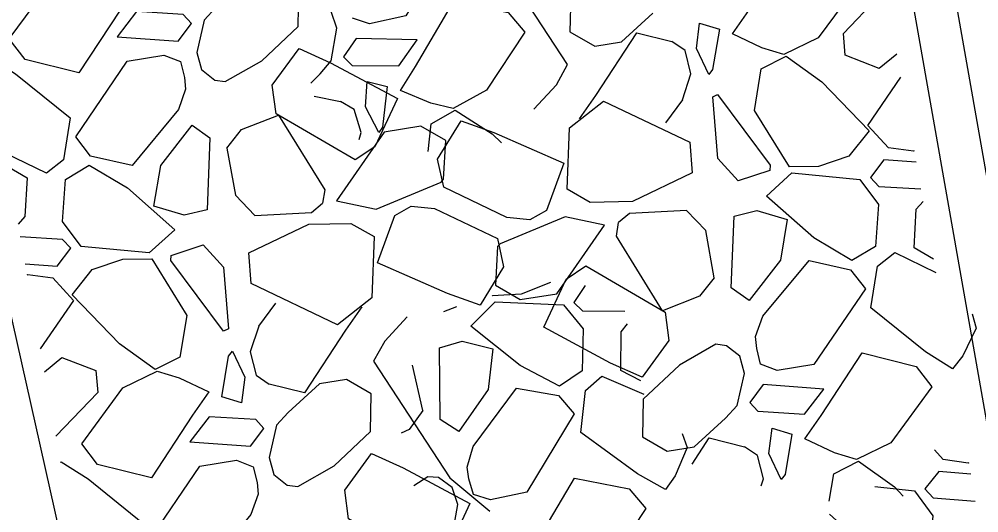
# Model space of a CAD drawing. Extents: x 3040896 to 3051146, y 687568 to 732976.
# Drawn here: x 3043960.35 to 3043985.05, y 722015.08 to 722027.78 of the extents above; entities that cross this region are included whole.
import ezdxf

# ---------------------------------------------------------------- set-up
doc = ezdxf.new("R2010")
doc.units = 0
for name, color, linetype in [('Default', 7, 'Continuous'), ('Exist Horizontal Alignment', 7, 'Continuous'), ('Exist Other Culture Area Outline', 7, 'Continuous'), ('Exist Right of Way Line', 7, 'Continuous'), ('Exist Structure Major Bridge WW', 7, 'Continuous'), ('Exist Structure Major Bridge WW Text', 7, 'Continuous')]:
    doc.layers.add(name, color=color, linetype=linetype)

msp = doc.modelspace()

# ---------------------------------------------------------------- linework, layer by layer
at = {"layer": 'Default'}
for p, q in [((3043981.566, 722027.417), (3043982.642, 722028.543)), ((3043965.411, 722028.081), (3043965.111, 722027.755)), ((3043968.529, 722027.55), (3043968.386, 722027.983)), ((3043975.856, 722027.196), (3043976.664, 722027.935)), ((3043964.441, 722027.216), (3043964.788, 722027.672)), ((3043965.111, 722027.755), (3043964.921, 722026.925)), ((3043977.785, 722027.026), (3043977.863, 722027.681)), ((3043977.863, 722027.681), (3043978.375, 722027.528)), ((3043968.381, 722026.712), (3043968.529, 722027.55)), ((3043979.468, 722027.042), (3043978.707, 722027.402)), ((3043962.876, 722027.33), (3043964.441, 722027.216)), ((3043969.024, 722027.284), (3043968.7, 722026.811)), ((3043970.592, 722027.249), (3043969.024, 722027.284)), ((3043977.491, 722026.974), (3043977.153, 722027.203)), ((3043980.919, 722027.301), (3043980.036, 722026.87)), ((3043964.921, 722026.925), (3043965.042, 722026.486)), ((3043977.64, 722026.373), (3043977.491, 722026.974)), ((3043978.1, 722026.356), (3043977.785, 722027.026)), ((3043980.036, 722026.87), (3043979.468, 722027.042)), ((3043964.507, 722026.689), (3043964.608, 722026.282)), ((3043965.655, 722026.178), (3043966.596, 722026.712)), ((3043968.098, 722026.371), (3043968.381, 722026.712)), ((3043965.042, 722026.486), (3043965.387, 722026.213)), ((3043967.862, 722026.132), (3043968.098, 722026.371)), ((3043977.42, 722025.709), (3043977.64, 722026.373)), ((3043964.608, 722026.282), (3043964.634, 722025.98)), ((3043965.387, 722026.213), (3043965.655, 722026.178)), ((3043969.263, 722025.521), (3043969.308, 722026.178)), ((3043969.308, 722026.178), (3043969.827, 722026.052)), ((3043970.944, 722025.621), (3043970.166, 722025.943)), ((3043972.38, 722025.954), (3043971.519, 722025.478)), ((3043968.972, 722025.453), (3043968.624, 722025.665)), ((3043971.519, 722025.478), (3043970.944, 722025.621)), ((3043977.42, 722025.709), (3043976.983, 722025.114)), ((3043978.333, 722024.194), (3043978.203, 722025.781)), ((3043969.152, 722024.861), (3043968.972, 722025.453)), ((3043969.612, 722024.867), (3043969.263, 722025.521)), ((3043964.8, 722025.052), (3043965.263, 722024.725)), ((3043965.263, 722024.725), (3043965.189, 722022.876)), ((3043969.103, 722024.682), (3043969.152, 722024.861)), ((3043965.7, 722024.462), (3043965.918, 722023.248)), ((3043977.616, 722024.616), (3043977.677, 722023.826)), ((3043983.365, 722024.382), (3043982.723, 722024.47)), ((3043983.384, 722024.392), (3043983.365, 722024.382)), ((3043978.855, 722023.618), (3043978.333, 722024.194)), ((3043981.709, 722024.255), (3043980.924, 722023.988)), ((3043960.057, 722023.986), (3043960.557, 722023.697)), ((3043979.673, 722023.89), (3043978.855, 722023.618)), ((3043980.924, 722023.988), (3043980.176, 722023.981)), ((3043977.677, 722023.826), (3043976.134, 722023.089)), ((3043979.584, 722023.228), (3043980.241, 722023.824)), ((3043980.241, 722023.824), (3043981.99, 722023.659)), ((3043969.536, 722022.894), (3043971.209, 722023.587)), ((3043966.415, 722022.73), (3043965.918, 722023.248)), ((3043967.877, 722022.806), (3043968.162, 722023.042)), ((3043968.522, 722023.107), (3043969.536, 722022.894)), ((3043970.021, 722022.728), (3043970.443, 722022.972)), ((3043970.443, 722022.972), (3043971.042, 722022.911)), ((3043976.134, 722023.089), (3043975.049, 722023.063)), ((3043966.415, 722022.73), (3043967.877, 722022.806)), ((3043974.404, 722022.696), (3043972.731, 722022.002)), ((3043973.497, 722022.617), (3043972.899, 722022.679)), ((3043973.92, 722022.861), (3043973.497, 722022.617)), ((3043975.418, 722022.483), (3043974.404, 722022.696)), ((3043976.063, 722022.783), (3043975.779, 722022.547)), ((3043977.525, 722022.86), (3043976.063, 722022.783)), ((3043977.525, 722022.86), (3043978.023, 722022.341)), ((3043978.677, 722020.865), (3043978.751, 722022.713)), ((3043966.263, 722021.764), (3043967.806, 722022.501)), ((3043967.806, 722022.501), (3043968.891, 722022.526)), ((3043964.357, 722022.362), (3043963.699, 722021.766)), ((3043978.24, 722021.127), (3043978.023, 722022.341)), ((3043963.699, 722021.766), (3043961.95, 722021.931)), ((3043964.268, 722021.699), (3043965.086, 722021.972)), ((3043965.086, 722021.972), (3043965.607, 722021.396)), ((3043966.324, 722020.974), (3043966.263, 722021.764)), ((3043983.883, 722021.604), (3043983.383, 722021.893)), ((3043962.231, 722021.335), (3043963.017, 722021.602)), ((3043963.017, 722021.602), (3043963.764, 722021.609)), ((3043960.556, 722021.198), (3043960.575, 722021.207)), ((3043960.575, 722021.207), (3043961.217, 722021.12)), ((3043965.607, 722021.396), (3043965.738, 722019.809)), ((3043974.026, 722021.004), (3043973.276, 722020.706)), ((3043973.276, 722020.706), (3043972.53, 722020.661)), ((3043979.141, 722020.537), (3043978.677, 722020.865)), ((3043966.52, 722019.881), (3043966.957, 722020.475)), ((3043971.976, 722019.879), (3043972.603, 722020.507)), ((3043972.603, 722020.507), (3043974.358, 722020.431)), ((3043971.608, 722020.38), (3043971.273, 722020.249)), ((3043966.52, 722019.881), (3043966.3, 722019.217)), ((3043979.333, 722019.307), (3043979.307, 722019.61)), ((3043965.841, 722019.234), (3043966.156, 722018.563)), ((3043966.3, 722019.217), (3043966.45, 722018.616)), ((3043971.191, 722017.473), (3043971.171, 722019.323)), ((3043978.286, 722019.412), (3043977.344, 722018.878)), ((3043978.553, 722019.376), (3043978.286, 722019.412)), ((3043978.899, 722019.104), (3043978.553, 722019.376)), ((3043979.433, 722018.901), (3043979.333, 722019.307)), ((3043979.019, 722018.665), (3043978.899, 722019.104)), ((3043984.643, 722019.117), (3043984.374, 722018.778)), ((3043963.021, 722018.288), (3043963.905, 722018.72)), ((3043963.905, 722018.72), (3043964.472, 722018.548)), ((3043970.74, 722017.713), (3043970.471, 722018.878)), ((3043976.352, 722018.475), (3043975.838, 722018.738)), ((3043964.472, 722018.548), (3043965.233, 722018.188)), ((3043966.156, 722018.563), (3043966.078, 722017.909)), ((3043966.45, 722018.616), (3043966.787, 722018.387)), ((3043978.829, 722017.835), (3043979.019, 722018.665)), ((3043968.084, 722018.394), (3043967.276, 722017.655)), ((3043979.5, 722018.374), (3043979.153, 722017.918)), ((3043981.064, 722018.26), (3043979.5, 722018.374)), ((3043962.374, 722018.173), (3043961.298, 722017.047)), ((3043966.078, 722017.909), (3043965.566, 722018.061)), ((3043978.529, 722017.509), (3043978.829, 722017.835)), ((3043967.276, 722017.655), (3043966.976, 722017.329)), ((3043971.67, 722017.17), (3043971.191, 722017.473)), ((3043977.721, 722016.77), (3043978.529, 722017.509)), ((3043966.306, 722016.79), (3043966.653, 722017.246)), ((3043966.976, 722017.329), (3043966.786, 722016.499)), ((3043979.65, 722016.601), (3043979.728, 722017.255)), ((3043979.728, 722017.255), (3043980.24, 722017.102)), ((3043981.333, 722016.616), (3043980.572, 722016.976)), ((3043964.741, 722016.904), (3043966.306, 722016.79)), ((3043979.356, 722016.548), (3043979.018, 722016.777)), ((3043982.784, 722016.876), (3043981.901, 722016.444)), ((3043966.786, 722016.499), (3043966.907, 722016.06)), ((3043979.505, 722015.947), (3043979.356, 722016.548)), ((3043979.965, 722015.93), (3043979.65, 722016.601)), ((3043981.901, 722016.444), (3043981.333, 722016.616)), ((3043961.419, 722016.371), (3043961.431, 722016.386)), ((3043966.372, 722016.263), (3043966.473, 722015.857)), ((3043967.52, 722015.752), (3043968.461, 722016.286)), ((3043971.924, 722015.951), (3043971.882, 722016.252)), ((3043984.777, 722016.349), (3043984.136, 722016.446)), ((3043984.796, 722016.359), (3043984.777, 722016.349)), ((3043966.907, 722016.06), (3043967.252, 722015.788)), ((3043970.873, 722016.002), (3043970.512, 722015.773)), ((3043971.142, 722015.98), (3043970.873, 722016.002)), ((3043971.5, 722015.726), (3043971.142, 722015.98)), ((3043977.237, 722016.03), (3043976.985, 722015.677)), ((3043966.473, 722015.857), (3043966.499, 722015.554)), ((3043967.252, 722015.788), (3043967.52, 722015.752)), ((3043972.045, 722015.55), (3043971.924, 722015.951)), ((3043979.447, 722015.771), (3043979.505, 722015.947)), ((3043982.37, 722015.756), (3043983.392, 722015.645)), ((3043971.643, 722015.293), (3043971.5, 722015.726)), ((3043971.495, 722014.454), (3043971.643, 722015.293))]:
    msp.add_line(p, q, dxfattribs=at)
for points in [[(3043968.768, 722028.509), (3043968.923, 722029.043), (3043970.04, 722030.538), (3043971.122, 722030.352), (3043971.526, 722029.881), (3043970.302, 722027.865), (3043969.367, 722027.664), (3043968.931, 722027.807)], [(3043973.598, 722025.469), (3043974.177, 722026.095), (3043974.468, 722026.615), (3043972.506, 722029.612), (3043971.471, 722030.473)], [(3043978.707, 722027.402), (3043979.128, 722028.003), (3043980.184, 722029.615), (3043981.573, 722029.269), (3043981.98, 722028.743), (3043980.919, 722027.301)], [(3043975.479, 722029.304), (3043974.546, 722028.423), (3043974.528, 722027.453)], [(3043963.368, 722028.613), (3043962.947, 722028.012), (3043961.891, 722026.4), (3043960.502, 722026.747), (3043960.096, 722027.273), (3043961.156, 722028.714)], [(3043966.596, 722026.712), (3043967.53, 722027.592), (3043967.548, 722028.562)], [(3043970.166, 722025.943), (3043970.555, 722026.564), (3043971.528, 722028.228), (3043972.933, 722027.952), (3043973.366, 722027.447), (3043972.38, 722025.954)], [(3043964.788, 722027.672), (3043964.576, 722027.902), (3043963.375, 722027.975), (3043962.876, 722027.33)], [(3043974.528, 722027.453), (3043975.168, 722027.084), (3043975.856, 722027.196)], [(3043974.771, 722025.215), (3043975.192, 722025.816), (3043976.248, 722027.429), (3043977.153, 722027.203)], [(3043978.375, 722027.528), (3043978.199, 722026.484), (3043978.1, 722026.356)], [(3043982.938, 722026.885), (3043982.488, 722026.512), (3043981.613, 722026.853), (3043981.566, 722027.417)], [(3043968.7, 722026.811), (3043968.923, 722026.592), (3043970.126, 722026.58), (3043970.592, 722027.249)], [(3043964.634, 722025.98), (3043964.452, 722025.454), (3043963.261, 722024.017), (3043962.19, 722024.258), (3043961.81, 722024.749), (3043963.135, 722026.701), (3043964.079, 722026.854), (3043964.507, 722026.689)], [(3043967.556, 722027.024), (3043968.367, 722026.662), (3043970.085, 722025.737), (3043969.507, 722024.499), (3043969.002, 722024.16), (3043966.962, 722025.349), (3043966.866, 722026.083), (3043967.556, 722027.024)], [(3043959.566, 722026.812), (3043960.26, 722026.372), (3043961.668, 722025.239), (3043961.494, 722024.164), (3043961.055, 722023.817), (3043959.995, 722024.332)], [(3043980.176, 722023.981), (3043979.277, 722025.433), (3043979.451, 722026.507), (3043980.088, 722026.828)], [(3043980.088, 722026.828), (3043981.011, 722026.168), (3043982.224, 722024.905), (3043981.709, 722024.255)], [(3043982.723, 722024.47), (3043982.192, 722025.048), (3043983.044, 722026.293)], [(3043969.827, 722026.052), (3043969.705, 722025), (3043969.612, 722024.867)], [(3043967.944, 722025.798), (3043968.624, 722025.665)], [(3043975.049, 722023.063), (3043974.452, 722023.404), (3043974.515, 722024.982), (3043975.392, 722025.674), (3043977.616, 722024.616)], [(3043978.203, 722025.781), (3043978.326, 722025.84), (3043979.682, 722024.021), (3043979.673, 722023.89)], [(3043970.876, 722024.379), (3043970.953, 722025.086), (3043971.574, 722025.439)], [(3043971.574, 722025.439), (3043972.529, 722024.827), (3043972.769, 722024.601)], [(3043965.7, 722024.462), (3043966.078, 722024.94), (3043967.03, 722025.312), (3043968.218, 722023.393), (3043968.162, 722023.042)], [(3043972.899, 722022.679), (3043971.28, 722023.456), (3043971.12, 722024.179), (3043971.725, 722025.166), (3043972.567, 722024.867), (3043974.366, 722024.076), (3043973.92, 722022.861)], [(3043963.82, 722022.969), (3043963.995, 722024.013), (3043964.8, 722025.052)], [(3043971.209, 722023.587), (3043971.276, 722023.661), (3043971.333, 722024.657), (3043970.693, 722025.027), (3043969.749, 722024.874), (3043968.522, 722023.107)], [(3043983.436, 722024.103), (3043982.609, 722024.163), (3043982.262, 722023.707), (3043982.473, 722023.477), (3043983.56, 722023.411)], [(3043961.95, 722021.931), (3043961.47, 722022.575), (3043961.548, 722023.656), (3043962.157, 722024.023), (3043963.137, 722023.436), (3043964.357, 722022.362)], [(3043960.557, 722023.697), (3043960.501, 722022.701), (3043960.322, 722022.504)], [(3043981.99, 722023.659), (3043982.47, 722023.015), (3043982.392, 722021.934), (3043981.783, 722021.567), (3043980.803, 722022.154), (3043979.584, 722023.228)], [(3043965.189, 722022.876), (3043964.601, 722022.735), (3043963.82, 722022.969)], [(3043971.042, 722022.911), (3043972.661, 722022.134), (3043972.821, 722021.41), (3043972.215, 722020.423), (3043971.373, 722020.722), (3043969.575, 722021.513), (3043970.021, 722022.728)], [(3043983.383, 722021.893), (3043983.439, 722022.889), (3043983.618, 722023.085)], [(3043978.751, 722022.713), (3043979.339, 722022.854), (3043980.121, 722022.621)], [(3043968.891, 722022.526), (3043969.489, 722022.186), (3043969.426, 722020.607), (3043968.548, 722019.916), (3043966.324, 722020.974)], [(3043972.731, 722022.002), (3043972.664, 722021.929), (3043972.608, 722020.933), (3043973.248, 722020.563), (3043974.192, 722020.716), (3043975.418, 722022.483)], [(3043978.24, 722021.127), (3043977.862, 722020.65), (3043976.91, 722020.278), (3043975.722, 722022.197), (3043975.779, 722022.547)], [(3043980.121, 722022.621), (3043979.946, 722021.577), (3043979.141, 722020.537)], [(3043960.504, 722021.487), (3043961.332, 722021.426), (3043961.679, 722021.883), (3043961.467, 722022.113), (3043960.381, 722022.178)], [(3043965.738, 722019.809), (3043965.614, 722019.75), (3043964.258, 722021.569), (3043964.268, 722021.699)], [(3043984.374, 722018.778), (3043983.68, 722019.218), (3043982.273, 722020.351), (3043982.446, 722021.425), (3043982.886, 722021.773), (3043983.945, 722021.258)], [(3043963.764, 722021.609), (3043964.663, 722020.157), (3043964.49, 722019.083), (3043963.852, 722018.762)], [(3043976.385, 722018.566), (3043975.574, 722018.927), (3043973.856, 722019.852), (3043974.433, 722021.091), (3043974.939, 722021.43), (3043976.979, 722020.241), (3043977.074, 722019.507), (3043976.385, 722018.566)], [(3043979.307, 722019.61), (3043979.488, 722020.136), (3043980.68, 722021.573), (3043981.751, 722021.332), (3043982.13, 722020.841), (3043980.806, 722018.889), (3043979.862, 722018.736), (3043979.433, 722018.901)], [(3043963.852, 722018.762), (3043962.93, 722019.421), (3043961.717, 722020.685), (3043962.231, 722021.335)], [(3043961.217, 722021.12), (3043961.748, 722020.542), (3043960.896, 722019.297)], [(3043974.922, 722020.925), (3043974.626, 722020.493), (3043974.849, 722020.274), (3043975.938, 722020.264)], [(3043974.358, 722020.431), (3043974.87, 722019.812), (3043974.846, 722018.729), (3043974.257, 722018.332), (3043973.248, 722018.868), (3043971.976, 722019.879)], [(3043972.53, 722020.661), (3043972.525, 722020.668)], [(3043969.169, 722020.375), (3043968.748, 722019.773), (3043967.693, 722018.161), (3043966.787, 722018.387)], [(3043984.878, 722020.197), (3043984.982, 722019.824), (3043984.643, 722019.117)], [(3043970.342, 722020.12), (3043969.763, 722019.494), (3043969.473, 722018.975), (3043971.435, 722015.978), (3043972.469, 722015.117)], [(3043975.838, 722018.738), (3043975.844, 722019.736), (3043976.012, 722019.941)], [(3043971.171, 722019.323), (3043971.751, 722019.494), (3043972.543, 722019.3)], [(3043965.566, 722018.061), (3043965.741, 722019.106), (3043965.841, 722019.234)], [(3043972.543, 722019.3), (3043972.421, 722018.249), (3043971.67, 722017.17)], [(3043980.572, 722016.976), (3043980.993, 722017.577), (3043982.049, 722019.19), (3043983.438, 722018.843), (3043983.845, 722018.317), (3043982.784, 722016.876)], [(3043961.002, 722018.705), (3043961.452, 722019.077), (3043962.328, 722018.736), (3043962.374, 722018.173)], [(3043977.344, 722018.878), (3043976.411, 722017.998), (3043976.393, 722017.028)], [(3043969.413, 722018.136), (3043968.773, 722018.506), (3043968.084, 722018.394)], [(3043976.985, 722015.677), (3043976.27, 722016.081), (3043974.807, 722017.142), (3043974.926, 722018.224), (3043975.347, 722018.593), (3043976.431, 722018.133)], [(3043965.233, 722018.188), (3043964.812, 722017.586), (3043963.756, 722015.974), (3043962.367, 722016.321), (3043961.961, 722016.847), (3043963.021, 722018.288)], [(3043971.882, 722016.252), (3043972.037, 722016.786), (3043973.154, 722018.281), (3043974.236, 722018.095), (3043974.64, 722017.624), (3043973.416, 722015.608), (3043972.481, 722015.407), (3043972.045, 722015.55)], [(3043979.153, 722017.918), (3043979.364, 722017.688), (3043980.565, 722017.615), (3043981.064, 722018.26)], [(3043968.461, 722016.286), (3043969.395, 722017.166), (3043969.413, 722018.136)], [(3043970.74, 722017.713), (3043970.387, 722017.217), (3043970.181, 722017.124)], [(3043966.653, 722017.246), (3043966.441, 722017.476), (3043965.24, 722017.549), (3043964.741, 722016.904)], [(3043976.393, 722017.028), (3043977.033, 722016.658), (3043977.721, 722016.77)], [(3043977.417, 722017.12), (3043977.54, 722016.753), (3043977.237, 722016.03)], [(3043977.671, 722016.327), (3043978.113, 722017.003), (3043979.018, 722016.777)], [(3043980.24, 722017.102), (3043980.064, 722016.058), (3043979.965, 722015.93)], [(3043969.421, 722016.598), (3043970.232, 722016.236), (3043971.95, 722015.312), (3043971.372, 722014.073), (3043970.867, 722013.734), (3043968.827, 722014.923), (3043968.731, 722015.657), (3043969.421, 722016.598)], [(3043984.136, 722016.446), (3043983.91, 722016.699)], [(3043961.431, 722016.386), (3043962.126, 722015.946), (3043963.533, 722014.813), (3043963.359, 722013.739), (3043962.92, 722013.391), (3043961.86, 722013.906)], [(3043966.499, 722015.554), (3043966.317, 722015.028), (3043965.126, 722013.591), (3043964.055, 722013.832), (3043963.675, 722014.323), (3043965, 722016.275), (3043965.944, 722016.428), (3043966.372, 722016.263)], [(3043981.202, 722015.379), (3043981.316, 722016.081), (3043981.953, 722016.402)], [(3043981.953, 722016.402), (3043982.876, 722015.742), (3043983.104, 722015.505)], [(3043984.844, 722016.069), (3043984.017, 722016.141), (3043983.664, 722015.69), (3043983.872, 722015.457), (3043984.958, 722015.376)], [(3043973.28, 722013.686), (3043973.67, 722014.307), (3043974.642, 722015.971), (3043976.048, 722015.695), (3043976.48, 722015.19), (3043975.494, 722013.697)], [(3043983.392, 722015.645), (3043983.863, 722014.994), (3043983.769, 722013.915), (3043983.155, 722013.557), (3043982.183, 722014.157), (3043981.206, 722015.043)]]:
    msp.add_lwpolyline(points, dxfattribs=at)
at = {"layer": 'Exist Horizontal Alignment'}
msp.add_arc((3047143.478, 722946.481), 3274.364, 179.827486, 209.692497, dxfattribs=at)
at = {"layer": 'Exist Other Culture Area Outline'}
msp.add_lwpolyline([(3043955.312, 722128.683), (3043949.696, 722109.538), (3043952.041, 722056.289), (3043970.953, 721971.86), (3043989.554, 721913.266)], dxfattribs=at)
at = {"layer": 'Exist Right of Way Line'}
for radius in [3324.364, 3224.364]:
    msp.add_arc((3047143.478, 722946.481), radius, 179.827486, 209.692497, dxfattribs=at)
at = {"layer": 'Exist Structure Major Bridge WW'}
for points in [[(3044008.285, 721920.651), (3043988.987, 721996.243), (3043965.309, 722130.615)], [(3044009.351, 721920.923), (3043990.063, 721996.475), (3043966.392, 722130.806)]]:
    msp.add_lwpolyline(points, dxfattribs=at)

# ---------------------------------------------------------------- texts
at = {"layer": 'Exist Structure Major Bridge WW Text'}
msp.add_text('STEEL SHEET PILING', height=4, rotation=100.818, dxfattribs=at).set_placement((3043995.931, 722004.965))

doc.saveas('drawing.dxf')
